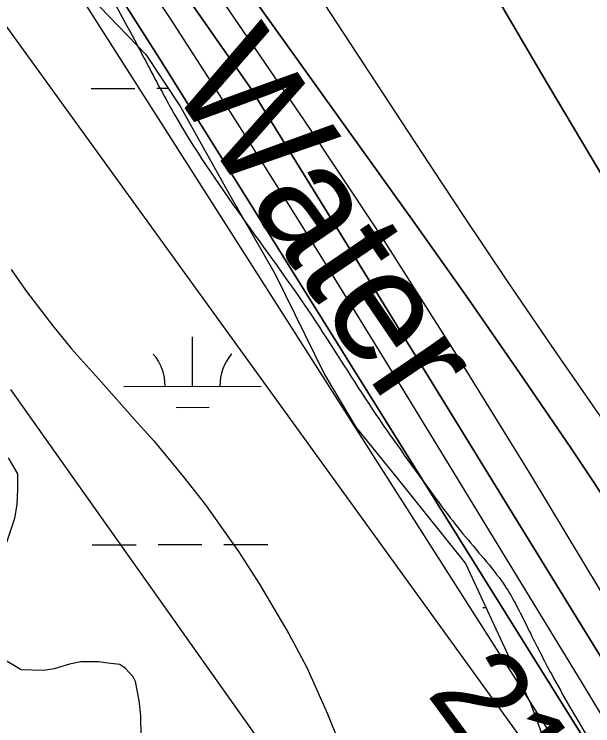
# Model space of a CAD drawing. Extents: x 3355724 to 3393621, y 594744 to 620174.
# Drawn here: x 3378091 to 3378513, y 614689 to 615207 of the extents above; entities that cross this region are included whole.
import ezdxf

# ---------------------------------------------------------------- set-up
doc = ezdxf.new("R2010")
doc.units = 0
for name, color, linetype in [('V-RIVR-EDGE', 7, 'Continuous'), ('V-RIVR-IDEN', 7, 'Continuous'), ('V-RIVR-RANG', 7, 'Continuous'), ('V-SITE-VEGE', 7, 'Continuous'), ('V-TOPO-DPTH', 7, 'Continuous'), ('V-TOPO-MINR', 7, 'Continuous'), ('V-TOPO-WATR', 7, 'Continuous'), ('V-WETL-SWMP', 7, 'Continuous')]:
    doc.layers.add(name, color=color, linetype=linetype)

msp = doc.modelspace()

# ---------------------------------------------------------------- linework, layer by layer
at = {"layer": 'V-RIVR-EDGE'}
msp.add_spline([(3375380.82, 618352.84), (3375420.27, 618323.73), (3375445.07, 618301.37), (3375471.34, 618279.74), (3375501.25, 618255.17), (3375536.28, 618227.67), (3375549.03, 618211.92), (3375559.98, 618204.95), (3375576.4, 618194.3), (3375599.75, 618175.24), (3375638.78, 618140.78), (3375656.28, 618122.46), (3375673.42, 618104.87), (3375771.52, 618011.41), (3375800.34, 617985.75), (3375821.85, 617963.4), (3375844.09, 617941.05), (3375861.61, 617929.67), (3375882.4, 617909.52), (3375904.26, 617880.22), (3375960.43, 617832.56), (3375992.15, 617799.58), (3376041.01, 617748.28), (3376074.55, 617712.01), (3376185.41, 617603.17), (3376226.98, 617561.76), (3376338.57, 617455.84), (3376381.97, 617411.87), (3376437.4, 617359.09), (3376479.69, 617314.75), (3376500.1, 617289.48), (3376531.46, 617257.97), (3376571.57, 617217.29), (3376620.05, 617160.14), (3376637.9, 617137.07), (3376661.24, 617115.08), (3376679.48, 617098.95), (3376697.71, 617079.53), (3376717.03, 617058.28), (3376731.6, 617036.68), (3376745.46, 617023.12), (3376758.95, 617009.2), (3376794.67, 616969.63), (3376867.2, 616883.18), (3376881.79, 616866.69), (3376901.83, 616843.98), (3376931.38, 616817.22), (3376968.56, 616773.26), (3377038.17, 616690.11), (3377066.96, 616652.75), (3377087.74, 616632.96), (3377103.06, 616618.67), (3377120.92, 616596.33), (3377186.51, 616512.45), (3377216.03, 616475.46), (3377255.39, 616427.84), (3377303.85, 616366.31), (3377369.46, 616288.29), (3377405.91, 616245.79), (3377491.52, 616128.6), (3377526.12, 616075.88), (3377552.72, 616041.09), (3377626.7, 615950.25), (3377654.4, 615916.18), (3377678.45, 615886.15), (3377699.95, 615857.22), (3377777.92, 615752.48), (3377803.06, 615722.81), (3377843.53, 615678.11), (3377867.95, 615650.27), (3377881.43, 615631.96), (3377905.48, 615598.27), (3377926.6, 615565.68), (3377940.8, 615543.35), (3377958.65, 615518.81), (3377971.76, 615499.4), (3377982.68, 615481.47), (3378059.55, 615375.27), (3378094.52, 615325.1), (3378126.94, 615277.13), (3378185.17, 615175.73), (3378207.01, 615135.1), (3378307.9, 614987.17), (3378349.41, 614923.1), (3378390.94, 614864.14), (3378419.72, 614826.42), (3378449.24, 614789.42), (3378467.07, 614756.12), (3378482.35, 614726.47), (3378509.65, 614679.24), (3378546.06, 614621.03), (3378577.36, 614566.49), (3378597.73, 614524.77), (3378622.46, 614473.89), (3378650.12, 614424.48), (3378694.9, 614351.25), (3378714.91, 614311), (3378749.11, 614248.04), (3378759.68, 614232.66), (3378776.79, 614205.93), (3378791.7, 614172.99), (3378807.69, 614137.86), (3378844.81, 614066.85), (3378863.71, 614025.13), (3378885.92, 613990.72), (3378900.11, 613964), (3378916.5, 613936.54), (3378929.25, 613918.23), (3379005.71, 613794.85), (3379023.17, 613762.64), (3379028.99, 613751.66), (3379038.1, 613737.75), (3379055.97, 613721.98), (3379063.26, 613712.46), (3379072.71, 613690.14), (3379096.69, 613633.42), (3379107.6, 613608.17), (3379127.6, 613568.28), (3379150.17, 613527.28), (3379171.28, 613493.23), (3379216.04, 613409.41), (3379256.8, 613334.37), (3379314.98, 613211.4), (3379346.24, 613141.14), (3379363.68, 613098.33), (3379415.72, 613001.69), (3379435.35, 612957.78), (3379449.52, 612923.75), (3379470.62, 612881.66), (3379540.48, 612750.98), (3379564.86, 612706.33), (3379589.61, 612660.57), (3379652.22, 612553.68), (3379662.4, 612530.99), (3379662.74, 612523.68), (3379672.94, 612508.3), (3379687.86, 612480.85), (3379704.23, 612446.81), (3379704.94, 612442.05), (3379706.03, 612437.3), (3379717.66, 612409.12), (3379731.49, 612386.43), (3379735.12, 612376.91), (3379746.04, 612354.95), (3379762.07, 612334.44), (3379789.38, 612291.97), (3379802.84, 612266.35), (3379843.96, 612191.31), (3379872.71, 612135.68), (3379896.37, 612098.33), (3379901.45, 612082.97), (3379906.5, 612054.81), (3379909.41, 612046.76), (3379918.88, 612032.84), (3379935.28, 612013.06), (3379944.73, 611991.47), (3379953.43, 611964.03), (3379958.89, 611953.42), (3379967.28, 611946.09), (3379978.56, 611926.69), (3379993.48, 611899.96), (3380009.51, 611874.34), (3380070.27, 611759.4), (3380080.8, 611731.23), (3380088.07, 611713.3), (3380095.7, 611697.56), (3380112.46, 611674.13), (3380124.83, 611651.8), (3380123.72, 611645.22), (3380124.79, 611635.35), (3380137.16, 611610.46), (3380148.81, 611592.52), (3380155.02, 611587.75), (3380167.04, 611570.54), (3380177.58, 611546.39), (3380195.78, 611514.17), (3380214.71, 611483.42), (3380224.53, 611465.85), (3380228.15, 611449.39), (3380233.59, 611432.56), (3380253.97, 611395.96), (3380276.52, 611349.11), (3380293.96, 611306.3), (3380320.89, 611258.71), (3380341.28, 611224.67), (3380352.57, 611207.46), (3380364.6, 611196.1), (3380367.14, 611187.68), (3380368.95, 611179.64), (3380378.42, 611166.45), (3380389, 611155.46), (3380388.98, 611149.98), (3380391.14, 611136.81), (3380399.14, 611120.71), (3380419.9, 611089.58), (3380436.68, 611073.46), (3380444.33, 611062.84), (3380443.95, 611058.82), (3380442.84, 611052.97), (3380446.48, 611044.92), (3380459.96, 611025.88), (3380464.31, 611010.88), (3380471.21, 610992.22), (3380486.47, 610958.19), (3380519.26, 610912.78), (3380526.88, 610891.19), (3380537.4, 610858.27), (3380551.57, 610822.77), (3380593.77, 610740.06), (3380615.24, 610699.43), (3380640.74, 610663.54), (3380652.38, 610642.31), (3380663.65, 610615.23), (3380668, 610601.33), (3380674.19, 610590.71), (3380692.06, 610574.95), (3380702.63, 610562.49), (3380712.46, 610543.83), (3380727.72, 610509.79), (3380735.35, 610487.84), (3380741.14, 610466.26), (3380745.88, 610461.13), (3380752.82, 610456.36), (3380760.47, 610445.74), (3380779.75, 610409.14), (3380795.75, 610376.2), (3380801.59, 610370.34), (3380807.42, 610366.3), (3380811.79, 610355.69), (3380812.49, 610344.36), (3380817.94, 610330.45), (3380829.23, 610313.24), (3380839.05, 610293.84), (3380846.35, 610289.44), (3380854.01, 610282.84), (3380859.1, 610273.69), (3380867.1, 610253.93), (3380868.55, 610249.54), (3380877.66, 610239.65), (3380887.13, 610223.91), (3380896.59, 610208.53), (3380899.85, 610194.27), (3380899.84, 610190.24), (3380906.05, 610188.77), (3380912.99, 610185.09), (3380918.45, 610177.04), (3380918.43, 610171.19), (3380918.42, 610164.61), (3380918.4, 610157.66), (3380926.06, 610151.8), (3380935.54, 610140.81), (3380947.18, 610118.84), (3380956.29, 610103.83), (3380965.04, 610094.67), (3380973.4, 610078.94), (3380975.21, 610070.16), (3380981.77, 610062.1), (3380992.71, 610052.93), (3380996.72, 610044.88), (3380999.97, 610032.08), (3380999.95, 610022.94), (3381003.22, 610013.06), (3381010.15, 610006.83), (3381018.91, 610001.33), (3381025.83, 609991.44), (3381035.3, 609976.79), (3381052.05, 609952.26), (3381064.06, 609932.49), (3381081.17, 609901.74), (3381081.14, 609891.87), (3381086.58, 609872.85), (3381093.84, 609850.9), (3381104.02, 609830.4), (3381125.49, 609791.6), (3381152.44, 609750.23), (3381171.02, 609723.86), (3381189.57, 609687.99), (3381212.13, 609645.9), (3381231.43, 609613.32), (3381244.14, 609581.49), (3381257.94, 609543.07), (3381275.04, 609509.4), (3381303.06, 609460.34), (3381339.81, 609389.7), (3381375.86, 609334.05), (3381398.43, 609297.8), (3381410.81, 609276.57), (3381420.3, 609271.8), (3381423.22, 609268.13), (3381426.13, 609261.55), (3381429.78, 609259.34), (3381434.89, 609258.6), (3381439.64, 609256.39), (3381499.34, 609155.72), (3381528.08, 609097.89), (3381535.35, 609085.08), (3381535.33, 609077.04), (3381535.31, 609065.34), (3381535.29, 609058.03), (3381541.13, 609053.63), (3381551.71, 609048.49), (3381554.98, 609039.7), (3381564.07, 609020.67), (3381586.27, 608978.95), (3381604.83, 608944.17), (3381620.11, 608915.26), (3381628.49, 608903.54), (3381636.88, 608898.4), (3381651.08, 608874.6), (3381663.08, 608850.81), (3381678.38, 608829.21), (3381690.77, 608814.56), (3381704.61, 608790.4), (3381708.22, 608774.67), (3381710.37, 608757.85), (3381710.35, 608748.71), (3381708.5, 608737.75), (3381708.12, 608732.26), (3381711.37, 608718), (3381715.71, 608697.15), (3381717.88, 608689.84), (3381723.34, 608678.49), (3381733.53, 608661.65), (3381741.56, 608656.51), (3381747.03, 608652.48), (3381752.87, 608648.08), (3381759.82, 608648.06), (3381763.47, 608646.95), (3381765.65, 608640.74), (3381769.29, 608633.42), (3381776.21, 608626.45), (3381784.62, 608624.97), (3381791.56, 608623.86), (3381802.13, 608612.86), (3381808.33, 608607.36), (3381820.72, 608590.88), (3381831.67, 608582.82), (3381840.78, 608572.56), (3381857.51, 608537.79), (3381870.22, 608504.13), (3381876.02, 608481.45), (3381884.75, 608464.98), (3381898.59, 608444.11), (3381913.54, 608430.18), (3381932.09, 608392.48), (3381960.83, 608337.21), (3381973.56, 608310.86), (3381973.55, 608307.21), (3381972.8, 608299.9), (3381972.79, 608295.14), (3381974.97, 608287.83), (3381977.88, 608282.34), (3381985.91, 608277.2), (3381990.28, 608270.98), (3381997.19, 608259.26), (3382005.93, 608242.42), (3382015.74, 608221.2), (3382031.03, 608193.01), (3382044.49, 608168.85), (3382063.05, 608134.08), (3382080.13, 608094.92), (3382096.49, 608059.06), (3382116.86, 608016.61), (3382135.05, 607983.3), (3382154.33, 607945.23), (3382180.52, 607889.97), (3382186.33, 607875.7), (3382201.59, 607836.91), (3382211, 607801.06), (3382218.99, 607778.02), (3382226.27, 607767.03), (3382233.56, 607756.78), (3382247.73, 607722.75), (3382259, 607698.23), (3382261.54, 607688.35), (3382266.62, 607674.81), (3382271, 607670.42), (3382277.91, 607659.43), (3382286.29, 607646.25), (3382288.82, 607636.74), (3382293.54, 607621.01), (3382300.43, 607600.89), (3382310.61, 607578.93), (3382319.72, 607565.75), (3382337.93, 607536.82), (3382350.3, 607516.32), (3382357.57, 607499.12), (3382366.3, 607481.92), (3382374.32, 607469.47), (3382380.88, 607463.97), (3382386.73, 607463.23), (3382390.75, 607463.22), (3382394.4, 607459.92), (3382404.95, 607439.06), (3382412.58, 607420.03), (3382419.09, 607395.52), (3382431.81, 607365.52), (3382444.54, 607336.97), (3382461.28, 607305.86), (3382481.64, 607263.77), (3382528.25, 607190.18), (3382546.82, 607161.62), (3382558.1, 607140.03), (3382565.37, 607121.36), (3382577.74, 607099.04), (3382593.75, 607069.75), (3382609.41, 607044.12), (3382624.34, 607021.42), (3382632.36, 607011.17), (3382645.48, 606997.98), (3382659.35, 606986.98), (3382671.37, 606972.69), (3382685.21, 606951.82)], degree=3, dxfattribs=at)
at = {"layer": 'V-SITE-VEGE'}
for points in [[(3378088.38, 615021.38), (3378099.64, 615005.26), (3378118.77, 614980.25), (3378132.27, 614963.58), (3378154.19, 614939.16), (3378178.36, 614911.95), (3378192.41, 614896.4), (3378213.77, 614870.29), (3378230.09, 614849.74), (3378254.29, 614815.83), (3378269.51, 614791.92), (3378290.94, 614755.77), (3378303.93, 614731.28), (3378319.2, 614697.32), (3378327.7, 614676.16), (3378342.41, 614644.43), (3378352.58, 614623.84), (3378377.45, 614572.07), (3378390.43, 614549.26)], [(3378085.11, 614822.63), (3378091.15, 614839.97), (3378092.76, 614850.03), (3378093.25, 614861.2), (3378093.19, 614872.36), (3378086.42, 614884.04)], [(3378183.09, 614680.87), (3378183, 614695.95), (3378181.82, 614707.1), (3378178.94, 614721.04), (3378177.25, 614724.38), (3378171.63, 614730.49), (3378167.71, 614733.25), (3378158.77, 614734.32), (3378152.06, 614735.39), (3378139.23, 614735.32), (3378130.86, 614733.59), (3378119.72, 614730.17), (3378111.91, 614729.01), (3378095.72, 614729.47), (3378083.4, 614736.65)]]:
    msp.add_lwpolyline(points, dxfattribs=at)
at = {"layer": 'V-TOPO-DPTH'}
for points in [[(3377891.5, 616045.39), (3378121.49, 615736.8), (3378146.84, 615702.17), (3378171.8, 615667.26), (3378196.16, 615631.94), (3378220.13, 615596.33), (3378228.46, 615583.73), (3378247.68, 615554.04), (3378266.52, 615524.13), (3378284.79, 615493.86), (3378302.69, 615463.36), (3378436.77, 615229.87), (3378479.47, 615156.69), (3378522.84, 615083.91), (3378567.21, 615011.73), (3378612.25, 614939.96), (3378686.36, 614823.67), (3378694.99, 614810.44), (3378703.8, 614797.35), (3378712.9, 614784.45), (3378722.18, 614771.67), (3379013.24, 614380.07)], [(3379013.24, 614380.07), (3378722.18, 614771.67), (3378712.9, 614784.45), (3378703.8, 614797.35), (3378694.99, 614810.44), (3378686.36, 614823.67), (3378612.25, 614939.96), (3378567.21, 615011.73), (3378522.84, 615083.91), (3378479.47, 615156.69), (3378436.77, 615229.87), (3378302.69, 615463.36), (3378284.79, 615493.86), (3378266.52, 615524.13), (3378247.68, 615554.04), (3378228.46, 615583.73), (3378220.13, 615596.33), (3378196.16, 615631.94), (3378171.8, 615667.26), (3378146.84, 615702.17), (3378121.49, 615736.8), (3377891.5, 616045.39)], [(3378785.69, 614371.72), (3378605.57, 614725.17), (3378592.85, 614745.42), (3378579.86, 614765.52), (3378533.26, 614836.18), (3378496.46, 614891.27), (3378459.24, 614946.07), (3378421.39, 615000.43), (3378383.12, 615054.5), (3378147.54, 615383.25), (3378137.21, 615397.65), (3378126.88, 615412.06), (3378116.55, 615426.46), (3378106.21, 615440.86), (3378095.88, 615455.27), (3378085.57, 615469.69)], [(3378785.69, 614371.72), (3378605.57, 614725.17), (3378592.85, 614745.42), (3378579.86, 614765.52), (3378533.26, 614836.18), (3378496.46, 614891.27), (3378459.24, 614946.07), (3378421.39, 615000.43), (3378383.12, 615054.5), (3378147.54, 615383.25), (3378137.21, 615397.65), (3378126.88, 615412.06), (3378116.55, 615426.46), (3378106.21, 615440.86), (3378095.88, 615455.27), (3378085.57, 615469.69)], [(3378085.32, 615408.26), (3378099.75, 615391.2), (3378112.48, 615372.44), (3378131.99, 615343.44), (3378186.28, 615263.27), (3378262.64, 615154.1), (3378316.91, 615066.27), (3378537.39, 614708.13), (3378554.35, 614679.14), (3378569.61, 614651.86), (3378594.2, 614611.78), (3378705.25, 614416.54), (3378810.36, 614229.82), (3378831.56, 614194), (3378841.74, 614177.8), (3378864.61, 614132.62), (3378970.55, 613933.13), (3379100.18, 613676.53)], [(3378085.32, 615408.26), (3378099.75, 615391.2), (3378112.48, 615372.44), (3378131.99, 615343.44), (3378186.28, 615263.27), (3378262.64, 615154.1), (3378316.91, 615066.27), (3378537.39, 614708.13), (3378554.35, 614679.14), (3378569.61, 614651.86), (3378594.2, 614611.78), (3378705.25, 614416.54), (3378810.36, 614229.82), (3378831.56, 614194), (3378841.74, 614177.8), (3378864.61, 614132.62), (3378970.55, 613933.13), (3379100.18, 613676.53)], [(3378508.65, 614675.32), (3378498.62, 614691.5), (3378232.81, 615117.23), (3378215.5, 615144.86), (3378198.15, 615172.46), (3378180.72, 615200.02), (3378163.25, 615227.55), (3378155.67, 615239.45), (3378141.85, 615260.94), (3378127.89, 615282.34), (3378113.74, 615303.61), (3378099.45, 615324.79), (3378081.15, 615351.66)]]:
    msp.add_lwpolyline(points, dxfattribs=at)
at = {"layer": 'V-TOPO-MINR'}
for points in [[(3377891.5, 616045.39), (3378121.49, 615736.8), (3378146.84, 615702.17), (3378171.8, 615667.26), (3378196.16, 615631.94), (3378220.13, 615596.33), (3378228.46, 615583.73), (3378247.68, 615554.04), (3378266.52, 615524.13), (3378284.79, 615493.86), (3378302.69, 615463.36), (3378436.77, 615229.87), (3378479.47, 615156.69), (3378522.84, 615083.91), (3378567.21, 615011.73), (3378612.25, 614939.96), (3378686.36, 614823.67), (3378694.99, 614810.44), (3378703.8, 614797.35), (3378712.9, 614784.45), (3378722.18, 614771.67), (3379013.24, 614380.07)], [(3378072.71, 615586.32), (3378143.77, 615478.7), (3378155.23, 615461.33), (3378166.67, 615443.95), (3378178.1, 615426.55), (3378189.51, 615409.15), (3378387.33, 615107.14), (3378418.59, 615059.88), (3378450.13, 615012.82), (3378482.09, 614966.04), (3378514.33, 614919.45), (3378551.65, 614866.02), (3378565.43, 614846.28), (3378579.19, 614826.52), (3378592.93, 614806.75), (3378606.65, 614786.96), (3378620.25, 614767.1), (3378633.71, 614747.14), (3378646.96, 614727.04), (3378932.5, 614271.34), (3378946.52, 614245.39), (3378960.27, 614219.28), (3379229.49, 613698.78)], [(3378085.57, 615469.69), (3378095.88, 615455.27), (3378106.21, 615440.86), (3378116.55, 615426.46), (3378126.88, 615412.06), (3378137.21, 615397.65), (3378147.54, 615383.25), (3378383.12, 615054.5), (3378421.39, 615000.43), (3378459.24, 614946.07), (3378496.46, 614891.27), (3378533.26, 614836.18), (3378579.86, 614765.52), (3378592.85, 614745.42), (3378605.57, 614725.17), (3378785.69, 614371.72)], [(3378070.9, 615461.54), (3378092.26, 615431.49), (3378113.57, 615401.4), (3378134.78, 615371.25), (3378155.93, 615341.05), (3378244.72, 615213.86), (3378302.12, 615129.86), (3378358.4, 615045.13), (3378412.98, 614959.3), (3378466.42, 614872.73), (3378569.59, 614701.85), (3378570.59, 614700.16), (3378572.52, 614696.73), (3378573.45, 614695), (3378574.96, 614692.11), (3378576.64, 614688.93), (3378578.33, 614685.76)], [(3378085.55, 615378.94), (3378096.29, 615363.43), (3378107, 615347.89), (3378145.57, 615291.71), (3378175.26, 615247.88), (3378204.59, 615203.81), (3378233.36, 615159.38), (3378261.77, 615114.71), (3378272.48, 615097.64), (3378305.86, 615044.19), (3378339.1, 614990.65), (3378372.13, 614936.99), (3378405.02, 614883.23), (3378504.49, 614719.96), (3378519.41, 614695.35), (3378534.27, 614670.69)], [(3378081.15, 615351.66), (3378099.45, 615324.79), (3378113.74, 615303.61), (3378127.89, 615282.34), (3378141.85, 615260.94), (3378155.67, 615239.45), (3378163.25, 615227.55), (3378180.72, 615200.02), (3378198.15, 615172.46), (3378215.5, 615144.86), (3378232.81, 615117.23), (3378498.62, 614691.5), (3378508.65, 614675.32)], [(3378081.22, 615309.5), (3378095.41, 615287.89), (3378109.53, 615266.23), (3378123.54, 615244.51), (3378137.48, 615222.75), (3378493.35, 614664.41), (3378498.52, 614656.22), (3378503.65, 614647.99), (3378508.71, 614639.72), (3378513.72, 614631.42), (3378526.42, 614610.2), (3378537.57, 614591.17), (3378548.5, 614572.01), (3378559.1, 614552.67), (3378569.47, 614533.2), (3378587.45, 614498.73), (3378604.96, 614464.11), (3378738.38, 614186.2), (3378748.1, 614168.51), (3378757.9, 614150.86), (3378767.8, 614133.27), (3378777.78, 614115.73), (3378960.64, 613796.57), (3378982.13, 613758.61)], [(3378042.78, 615256.22), (3378463.55, 614675)], [(3378337.73, 614581.37), (3378088.18, 614933.85)]]:
    msp.add_lwpolyline(points, dxfattribs=at)
at = {"layer": 'V-TOPO-WATR'}
msp.add_lwpolyline([(3379100.18, 613676.53), (3378970.55, 613933.13), (3378864.61, 614132.62), (3378841.74, 614177.8), (3378831.56, 614194), (3378810.36, 614229.82), (3378705.25, 614416.54), (3378594.2, 614611.78), (3378569.61, 614651.86), (3378554.35, 614679.14), (3378537.39, 614708.13), (3378316.91, 615066.27), (3378262.64, 615154.1), (3378186.28, 615263.27), (3378131.99, 615343.44), (3378112.48, 615372.44), (3378099.75, 615391.2), (3378085.32, 615408.26)], dxfattribs=at)
at = {"layer": 'V-WETL-SWMP'}
for p, q in [((3378152.98, 615212.78), (3378186.62, 615178.15)), ((3378186.62, 615178.15), (3378211.93, 615139.99)), ((3378146.67, 615153.28), (3378178.67, 615153.37)), ((3378194.67, 615153.41), (3378203.02, 615153.43)), ((3378211.93, 615139.99), (3378247.85, 615075.42)), ((3378247.85, 615075.42), (3378280.93, 615017.8)), ((3378280.93, 615017.8), (3378316.9, 614944.87)), ((3378220.64, 614936.23), (3378220.55, 614972.23)), ((3378316.9, 614944.87), (3378339.76, 614906.31)), ((3378170.64, 614936.1), (3378270.64, 614936.37)), ((3378208.68, 614920.77), (3378232.68, 614920.83)), ((3378339.76, 614906.31), (3378370.81, 614867.86)), ((3378370.81, 614867.86), (3378419.82, 614806.87)), ((3378147.54, 614820.61), (3378179.54, 614820.69)), ((3378195.54, 614820.74), (3378227.54, 614820.82)), ((3378243.54, 614820.86), (3378275.54, 614820.95)), ((3378419.82, 614806.87), (3378467.03, 614704.84)), ((3378432.5, 614774.93), (3378434.6, 614774.93)), ((3378467.03, 614704.84), (3378496.27, 614628.61))]:
    msp.add_line(p, q, dxfattribs=at)
for centre, start, end in [((3378165.4, 614936.56), 359.3782, 40.9218), ((3378275.88, 614936.85), 139.3782, 180.9218)]:
    msp.add_arc(centre, 35.25, start, end, dxfattribs=at)

# ---------------------------------------------------------------- texts
at = {"layer": 'V-RIVR-IDEN'}
msp.add_text('Water ', height=83, rotation=304.2205, dxfattribs=at).set_placement((3378201.9, 615157.92))
at = {"layer": 'V-RIVR-RANG'}
msp.add_text('21.3', height=67, rotation=306.4083, dxfattribs=at).set_placement((3378390.77, 614712.17))

doc.saveas('drawing.dxf')
